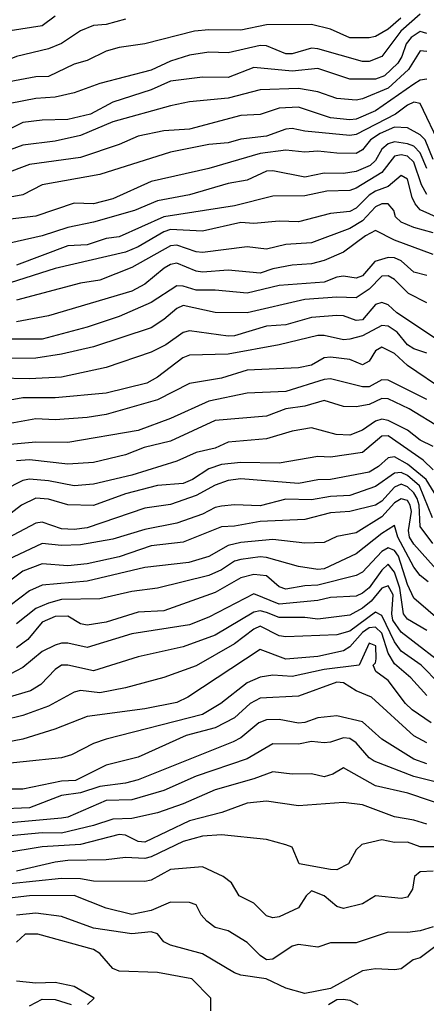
# Model space of a CAD drawing. Header units: metres. Extents: x -51132 to -49532, y -231222 to -229437.
# Tile 615 of 656: x -49891 to -49860, y -229949 to -229872. Entities that reach past the tile are written whole.
import ezdxf

# ---------------------------------------------------------------- set-up
doc = ezdxf.new("R2010")
doc.units = ezdxf.units.M
for name, color, linetype in [('CONTOUR_HALF', 8, 'Continuous'), ('CONTOUR_INDEX', 1, 'Continuous'), ('CONTOUR_INTER', 3, 'Continuous')]:
    doc.layers.add(name, color=color, linetype=linetype)

msp = doc.modelspace()

# ---------------------------------------------------------------- linework, layer by layer
at = {"layer": 'CONTOUR_HALF'}
for points, elevation in [([(-49888.58, -229871.595), (-49889.58, -229872.354), (-49892.08, -229872.734), (-49893.683, -229873.759), (-49894.58, -229874.181), (-49896.08, -229874.445), (-49897.58, -229875.02), (-49899.58, -229875.203), (-49902.08, -229875.703), (-49905.08, -229877.682), (-49906.08, -229878.194), (-49909.58, -229878.489), (-49912.08, -229878.305), (-49914.08, -229877.573), (-49916.682, -229875.759), (-49918.58, -229874.771), (-49921.08, -229872.998), (-49922.58, -229872.198), (-49924.367, -229870.759)], 44.5), ([(-49861.595, -229871.759), (-49862.58, -229872.616), (-49863.58, -229873.189), (-49864.08, -229873.283), (-49865.58, -229873.301), (-49867.08, -229872.603), (-49868.58, -229872.237), (-49872.08, -229872.276), (-49874.08, -229872.699), (-49876.58, -229872.659), (-49877.688, -229872.759), (-49881.58, -229873.763), (-49883.58, -229874.033), (-49884.58, -229874.32), (-49886.08, -229875.06), (-49887.08, -229875.342), (-49889.08, -229876.308), (-49890.08, -229876.335), (-49892.58, -229876.793)], 43.5), ([(-49859.58, -229872.949), (-49860.08, -229872.805), (-49860.8, -229873.259), (-49861.182, -229873.759), (-49861.512, -229874.759), (-49861.827, -229875.259), (-49862.884, -229876.259), (-49863.58, -229876.52), (-49865.58, -229876.512), (-49868.08, -229875.679), (-49870.08, -229875.897), (-49873.08, -229875.601), (-49875.08, -229876.375), (-49877.08, -229876.35), (-49879.58, -229876.683), (-49881.08, -229877.357), (-49884.08, -229878.304), (-49885.823, -229879.259), (-49887.58, -229879.658), (-49889.58, -229879.72), (-49891.08, -229879.911), (-49893.08, -229880.891)], 42.5), ([(-49859.58, -229876.514), (-49860.08, -229876.602), (-49860.58, -229876.906), (-49863.58, -229878.997), (-49865.08, -229879.633), (-49865.58, -229879.695), (-49867.08, -229879.543), (-49869.58, -229878.7), (-49871.08, -229878.787), (-49872.58, -229879.285), (-49874.08, -229879.365), (-49878.08, -229880.43), (-49880.08, -229880.54), (-49882.08, -229880.975), (-49883.58, -229881.622), (-49886.58, -229882.64), (-49890.58, -229883.186), (-49892.58, -229883.927)], 41.5), ([(-49859.08, -229882.788), (-49859.695, -229881.259), (-49860.08, -229880.858), (-49861.08, -229880.314), (-49862.08, -229880.268), (-49863.215, -229880.759), (-49863.967, -229881.259), (-49864.58, -229882.025), (-49865.08, -229882.306), (-49866.58, -229882.298), (-49868.08, -229882.125), (-49869.08, -229882.215), (-49870.58, -229882.067), (-49872.58, -229882.316), (-49876.58, -229883.484), (-49881.08, -229884.498), (-49884.08, -229885.865), (-49885.58, -229886.241), (-49887.08, -229886.209), (-49890.08, -229887.224), (-49892.08, -229887.458)], 40.5), ([(-49859.58, -229885.511), (-49859.984, -229884.759), (-49860.58, -229883.001), (-49861.08, -229882.533), (-49861.58, -229882.424), (-49862.08, -229882.537), (-49863.08, -229883.806), (-49865.08, -229885.035), (-49865.58, -229885.211), (-49867.384, -229885.259), (-49869.08, -229885.633), (-49871.58, -229885.643), (-49874.58, -229886.399), (-49880.08, -229887.27), (-49883.58, -229888.836), (-49884.58, -229888.958), (-49886.08, -229889.46), (-49887.58, -229889.525), (-49891.58, -229891.034)], 39.5), ([(-49859.08, -229888.504), (-49860.58, -229888.104), (-49861.58, -229887.688), (-49862.023, -229887.259), (-49862.133, -229886.759), (-49862.58, -229886.238), (-49863.08, -229886.25), (-49863.58, -229886.484), (-49864.58, -229887.588), (-49865.58, -229888.176), (-49868.58, -229889.303), (-49870.58, -229889.415), (-49872.08, -229889.793), (-49873.58, -229889.614), (-49877.08, -229890.052), (-49877.58, -229889.992), (-49879.08, -229889.477), (-49879.58, -229889.519), (-49882.58, -229891.226), (-49885.08, -229892.201), (-49886.58, -229892.437), (-49891.58, -229893.763)], 38.5), ([(-49859.58, -229891.848), (-49860.58, -229891.582), (-49861.58, -229890.707), (-49862.08, -229890.452), (-49862.58, -229890.431), (-49863.636, -229890.759), (-49864.58, -229891.873), (-49865.08, -229892.04), (-49866.08, -229891.904), (-49866.58, -229891.962), (-49867.58, -229892.368), (-49871.08, -229892.632), (-49873.58, -229893.23), (-49876.08, -229892.976), (-49877.58, -229892.991), (-49878.58, -229892.667), (-49879.08, -229892.647), (-49881.08, -229893.946), (-49883.58, -229895.033), (-49886.08, -229895.868), (-49889.58, -229896.805), (-49892.08, -229896.817)], 37.5), ([(-49858.58, -229896.97), (-49861.921, -229894.759), (-49862.58, -229894.134), (-49863.08, -229893.946), (-49863.58, -229894.113), (-49864.58, -229895.293), (-49865.08, -229895.354), (-49866.08, -229895.004), (-49866.58, -229894.972), (-49868.58, -229895.109), (-49870.58, -229895.691), (-49872.08, -229895.794), (-49874.58, -229896.548), (-49875.08, -229896.581), (-49878.08, -229896.175), (-49878.58, -229896.28), (-49879.937, -229897.259), (-49881.08, -229897.836), (-49884.58, -229899.03), (-49888.08, -229899.775), (-49890.58, -229899.922), (-49893.08, -229899.847)], 36.5), ([(-49858.08, -229900.899), (-49861.08, -229898.859), (-49862.08, -229897.932), (-49863.08, -229897.439), (-49863.58, -229897.721), (-49864.08, -229898.525), (-49864.58, -229898.828), (-49865.58, -229898.399), (-49867.08, -229898.228), (-49867.58, -229898.283), (-49868.58, -229898.849), (-49869.58, -229899.045), (-49873.58, -229899.224), (-49875.58, -229899.863), (-49878.08, -229900.274), (-49880.58, -229901.556), (-49884.58, -229902.696), (-49886.08, -229902.94), (-49888.58, -229903.12), (-49890.08, -229903.037), (-49892.08, -229903.395)], 35.5), ([(-49858.487, -229903.759), (-49860.955, -229902.259), (-49862.58, -229901.473), (-49863.08, -229901.452), (-49864.08, -229901.911), (-49865.08, -229902.096), (-49866.08, -229902.074), (-49867.58, -229901.603), (-49869.08, -229902.052), (-49870.58, -229902.241), (-49872.08, -229902.829), (-49876.08, -229903.159), (-49879.58, -229904.773), (-49881.629, -229905.259), (-49883.08, -229905.843), (-49885.58, -229906.453), (-49887.58, -229906.564), (-49890.58, -229906.232), (-49891.58, -229906.307)], 34.5), ([(-49859.08, -229907.003), (-49859.866, -229906.259), (-49862.58, -229904.364), (-49863.08, -229904.382), (-49864.58, -229905.652), (-49867.08, -229906.033), (-49868.08, -229905.972), (-49871.08, -229906.494), (-49874.08, -229906.433), (-49875.58, -229906.596), (-49876.58, -229906.942), (-49877.841, -229907.759), (-49878.58, -229908.082), (-49880.58, -229908.242), (-49883.08, -229908.887), (-49885.58, -229909.787), (-49887.58, -229909.744), (-49889.08, -229909.294), (-49890.08, -229909.236), (-49891.208, -229909.759), (-49894.08, -229911.989)], 33.5), ([(-49859.117, -229910.759), (-49860.15, -229908.259), (-49861.08, -229907.453), (-49861.58, -229907.23), (-49862.08, -229907.266), (-49863.58, -229908.302), (-49865.58, -229909.028), (-49867.08, -229909.102), (-49868.58, -229909.348), (-49870.58, -229909.312), (-49872.58, -229909.835), (-49874.58, -229909.752), (-49875.58, -229909.854), (-49876.08, -229909.955), (-49877.08, -229910.48), (-49879.08, -229911.173), (-49881.58, -229911.662), (-49884.08, -229912.432), (-49886.58, -229912.878), (-49888.08, -229912.912), (-49889.58, -229912.772), (-49894.58, -229915.095)], 32.5), ([(-49858.393, -229915.259), (-49860.58, -229912.806), (-49860.916, -229912.259), (-49861.012, -229911.759), (-49860.778, -229910.259), (-49860.864, -229909.759), (-49861.08, -229909.406), (-49861.58, -229909.266), (-49862.08, -229909.6), (-49863.08, -229910.68), (-49865.08, -229911.943), (-49866.58, -229912.205), (-49867.58, -229912.693), (-49869.08, -229912.733), (-49871.58, -229912.455), (-49874.08, -229912.694), (-49875.08, -229912.931), (-49876.58, -229913.778), (-49878.136, -229914.259), (-49881.58, -229914.631), (-49886.08, -229915.697), (-49889.58, -229916.019), (-49890.58, -229916.451), (-49892.08, -229917.609)], 31.5), ([(-49857.423, -229919.759), (-49860.58, -229917.021), (-49861.08, -229915.956), (-49861.779, -229913.759), (-49862.08, -229913.321), (-49862.58, -229913.11), (-49863.08, -229913.388), (-49864.58, -229915.012), (-49865.08, -229915.274), (-49868.08, -229916.025), (-49869.08, -229916.063), (-49870.58, -229916.329), (-49871.08, -229916.155), (-49872.08, -229915.299), (-49873.08, -229915.191), (-49874.08, -229915.449), (-49876.08, -229916.599), (-49880.08, -229918.01), (-49882.08, -229918.126), (-49884.58, -229918.903), (-49886.08, -229919.149), (-49886.58, -229919.045), (-49887.58, -229918.445), (-49888.58, -229918.454), (-49889.58, -229918.908), (-49890.703, -229920.259), (-49891.58, -229920.919)], 30.5), ([(-49857.597, -229922.759), (-49861.58, -229919.694), (-49862.229, -229918.759), (-49862.304, -229918.259), (-49862.185, -229916.759), (-49862.58, -229916.063), (-49863.08, -229916.246), (-49863.903, -229917.259), (-49864.58, -229917.821), (-49865.58, -229918.352), (-49868.08, -229918.663), (-49869.08, -229918.542), (-49871.08, -229918.547), (-49872.08, -229918.138), (-49872.58, -229918.032), (-49873.08, -229918.118), (-49876.08, -229919.928), (-49878.58, -229920.833), (-49882.08, -229921.607), (-49885.58, -229922.713), (-49887.58, -229922.254), (-49888.08, -229922.258), (-49888.58, -229922.592), (-49889.675, -229923.759), (-49890.483, -229924.259), (-49893.08, -229925.027)], 29.5), ([(-49859.58, -229924.632), (-49860.813, -229923.259), (-49862.08, -229922.17), (-49862.58, -229921.322), (-49863.08, -229919.773), (-49863.58, -229919.297), (-49864.08, -229919.348), (-49864.58, -229919.716), (-49865.58, -229920.83), (-49866.08, -229921.139), (-49868.08, -229921.574), (-49870.58, -229921.789), (-49872.58, -229921.051), (-49878.223, -229924.759), (-49879.08, -229925.175), (-49881.58, -229925.682), (-49886.08, -229926.279), (-49888.595, -229927.259), (-49891.08, -229928.029), (-49892.58, -229928.32)], 28.5), ([(-49859.58, -229928.327), (-49860.58, -229927.771), (-49863.898, -229924.759), (-49865.08, -229924.264), (-49866.08, -229923.654), (-49866.58, -229923.592), (-49869.58, -229924.678), (-49872.58, -229924.845), (-49873.351, -229925.259), (-49874.58, -229926.381), (-49876.08, -229927.166), (-49878.347, -229927.759), (-49882.08, -229929.445), (-49884.58, -229930.075), (-49886.978, -229931.259), (-49888.08, -229931.313), (-49891.08, -229931.945), (-49893.08, -229931.954)], 27.5), ([(-49856.08, -229932.068), (-49860.58, -229930.951), (-49863.675, -229929.759), (-49864.08, -229929.489), (-49865.08, -229928.319), (-49865.58, -229927.991), (-49866.08, -229927.939), (-49867.08, -229928.285), (-49867.58, -229928.331), (-49868.58, -229928.215), (-49869.58, -229928.433), (-49871.58, -229928.416), (-49873.58, -229929.569), (-49877.58, -229930.922), (-49880.08, -229932.043), (-49882.58, -229932.787), (-49884.58, -229932.833), (-49887.58, -229934.123), (-49888.08, -229934.202), (-49892.08, -229934.569)], 26.5), ([(-49859.58, -229934.677), (-49860.58, -229934.351), (-49862.08, -229934.09), (-49864.58, -229933.178), (-49866.08, -229932.991), (-49869.58, -229933.241), (-49872.08, -229932.866), (-49873.58, -229933.041), (-49875.563, -229933.759), (-49878.08, -229934.406), (-49881.58, -229936.08), (-49882.08, -229936.016), (-49883.08, -229935.526), (-49883.58, -229935.487), (-49886.58, -229936.253), (-49889.58, -229936.442), (-49892.58, -229936.951)], 25.5), ([(-49859.08, -229938.334), (-49860.08, -229938.397), (-49860.536, -229938.759), (-49860.692, -229939.759), (-49861.08, -229940.365), (-49861.58, -229940.472), (-49863.58, -229940.258), (-49864.58, -229940.899), (-49866.08, -229941.248), (-49866.58, -229941.09), (-49867.58, -229940.261), (-49868.58, -229939.878), (-49868.977, -229940.259), (-49869.58, -229941.195), (-49871.08, -229941.898), (-49871.58, -229941.987), (-49872.08, -229941.832), (-49873.08, -229940.842), (-49874.216, -229940.259), (-49874.81, -229939.259), (-49875.47, -229938.759), (-49877.08, -229938.005), (-49879.58, -229938.204), (-49881.08, -229939.034), (-49881.58, -229939.148), (-49885.58, -229939.119), (-49886.58, -229938.934), (-49888.08, -229938.905), (-49892.08, -229939.323)], 24.5), ([(-49858.957, -229944.259), (-49860.08, -229945.116), (-49860.638, -229945.259), (-49861.58, -229945.963), (-49862.08, -229946.047), (-49863.58, -229945.972), (-49864.58, -229946.134), (-49867.08, -229947.512), (-49869.08, -229947.899), (-49870.58, -229947.475), (-49872.101, -229946.759), (-49874.08, -229946.467), (-49874.58, -229946.279), (-49877.08, -229944.799), (-49879.58, -229944.112), (-49880.08, -229943.868), (-49880.58, -229943.246), (-49881.08, -229943.076), (-49882.58, -229943.229), (-49885.58, -229942.806), (-49888.08, -229941.874), (-49890.08, -229941.628), (-49891.58, -229941.781)], 23.5), ([(-49886.058, -229948.759), (-49885.525, -229948.259), (-49887.08, -229947.354), (-49888.58, -229947.031), (-49890.08, -229947.077), (-49891.58, -229946.923)], 22.5), ([(-49890.58, -229948.854), (-49889.58, -229948.343), (-49888.58, -229948.354), (-49887.32, -229948.759)], 22.5), ([(-49867.24, -229948.759), (-49866.58, -229948.367), (-49866.08, -229948.342), (-49865.58, -229948.414), (-49864.949, -229948.759)], 23.5)]:
    msp.add_lwpolyline(points, dxfattribs=dict(at, elevation=elevation))
at = {"layer": 'CONTOUR_INDEX'}
for points, elevation in [([(-49859.58, -229883.495), (-49860.08, -229882.258), (-49860.579, -229881.759), (-49861.08, -229881.567), (-49862.08, -229881.406), (-49862.58, -229881.572), (-49863.08, -229881.993), (-49863.58, -229882.854), (-49863.98, -229883.259), (-49865.08, -229883.73), (-49866.08, -229883.875), (-49867.58, -229883.861), (-49869.08, -229884.163), (-49871.58, -229883.676), (-49872.08, -229883.709), (-49873.58, -229884.402), (-49875.08, -229884.656), (-49878.08, -229885.535), (-49880.58, -229886.017), (-49882.367, -229886.759), (-49885.58, -229887.674), (-49887.58, -229888.099), (-49889.58, -229888.759), (-49894.08, -229889.759)], 40), ([(-49859.58, -229901.521), (-49862.58, -229900.021), (-49863.08, -229899.994), (-49864.08, -229900.524), (-49864.58, -229900.529), (-49867.08, -229899.904), (-49867.58, -229899.958), (-49870.58, -229900.889), (-49873.58, -229901.021), (-49876.58, -229901.653), (-49879.58, -229903.007), (-49882.08, -229903.953), (-49887.58, -229904.874), (-49890.08, -229904.848), (-49892.08, -229905.026)], 35), ([(-49859.58, -229919.568), (-49861.08, -229918.663), (-49861.381, -229918.259), (-49861.686, -229916.259), (-49862.08, -229914.998), (-49862.58, -229914.376), (-49863.08, -229914.842), (-49864.08, -229916.221), (-49864.58, -229916.646), (-49865.08, -229916.864), (-49867.08, -229916.982), (-49868.08, -229917.219), (-49871.08, -229917.506), (-49873.08, -229916.702), (-49876.58, -229918.512), (-49878.08, -229919.117), (-49882.58, -229919.822), (-49886.08, -229920.872), (-49887.58, -229920.543), (-49888.08, -229920.541), (-49888.58, -229920.705), (-49889.58, -229921.187), (-49891.08, -229922.457), (-49892.58, -229923.212)], 30), ([(-49858.08, -229936.433), (-49860.08, -229936.452), (-49861.08, -229936.076), (-49862.08, -229936.097), (-49863.08, -229935.888), (-49864.648, -229936.259), (-49865.08, -229936.674), (-49865.676, -229937.759), (-49866.58, -229938.229), (-49867.08, -229938.219), (-49869.522, -229937.759), (-49870.08, -229936.465), (-49870.58, -229936.276), (-49872.08, -229935.877), (-49875.58, -229935.497), (-49877.08, -229935.618), (-49878.58, -229936.027), (-49881.08, -229937.217), (-49881.58, -229937.343), (-49883.08, -229937.266), (-49884.58, -229937.458), (-49887.58, -229937.516), (-49888.58, -229937.634), (-49891.58, -229938.334)], 25)]:
    msp.add_lwpolyline(points, dxfattribs=dict(at, elevation=elevation))
at = {"layer": 'CONTOUR_INTER'}
for points, elevation in [([(-49860.08, -229871.429), (-49861.605, -229872.759), (-49863.08, -229874.748), (-49864.08, -229875.139), (-49864.58, -229875.137), (-49868.08, -229874.143), (-49868.58, -229874.102), (-49870.08, -229874.54), (-49870.58, -229874.527), (-49872.08, -229873.927), (-49872.58, -229873.878), (-49875.08, -229874.462), (-49876.58, -229874.405), (-49878.08, -229874.654), (-49879.58, -229875.099), (-49881.08, -229875.812), (-49885.08, -229876.856), (-49887.08, -229877.589), (-49888.58, -229877.924), (-49890.08, -229878.034), (-49892.08, -229878.41)], 43), ([(-49883.08, -229871.832), (-49884.58, -229872.244), (-49885.58, -229872.327), (-49886.58, -229872.748), (-49888.08, -229873.733), (-49889.08, -229874.14), (-49891.58, -229874.737), (-49893.08, -229875.358), (-49894.58, -229875.683), (-49896.08, -229876.412), (-49897.58, -229876.727), (-49899.08, -229876.749), (-49901.08, -229877.303), (-49903.08, -229878.087), (-49906.08, -229880.082), (-49906.58, -229880.238), (-49908.58, -229880.451), (-49912.08, -229879.968), (-49915.08, -229878.814), (-49916.08, -229878.052), (-49920.54, -229875.259), (-49925.165, -229871.759)], 44), ([(-49859.58, -229874.351), (-49860.08, -229874.294), (-49860.995, -229875.759), (-49862.58, -229877.209), (-49864.58, -229878.054), (-49865.08, -229878.15), (-49866.58, -229878.02), (-49868.08, -229877.508), (-49869.58, -229877.25), (-49872.58, -229877.343), (-49875.08, -229877.998), (-49878.08, -229878.295), (-49879.58, -229878.599), (-49884.08, -229879.852), (-49886.58, -229880.916), (-49888.58, -229881.36), (-49891.08, -229881.68), (-49894.08, -229882.756)], 42), ([(-49858.512, -229881.759), (-49860.08, -229878.411), (-49860.58, -229878.309), (-49861.08, -229878.542), (-49862.024, -229879.259), (-49865.08, -229880.826), (-49865.58, -229880.918), (-49869.08, -229880.576), (-49870.08, -229880.367), (-49870.58, -229880.411), (-49872.08, -229880.972), (-49874.08, -229881.208), (-49875.08, -229881.493), (-49876.58, -229881.626), (-49879.58, -229882.213), (-49885.08, -229883.953), (-49889.58, -229884.774), (-49891.08, -229885.555), (-49892.08, -229885.726)], 41), ([(-49858.58, -229887.388), (-49860.08, -229886.718), (-49860.484, -229886.259), (-49860.714, -229885.759), (-49861.08, -229884.334), (-49861.58, -229884.027), (-49862.58, -229884.895), (-49863.58, -229885.249), (-49864.08, -229885.567), (-49865.08, -229886.589), (-49865.58, -229886.844), (-49867.08, -229887.011), (-49869.58, -229887.642), (-49871.08, -229887.595), (-49873.08, -229887.788), (-49874.08, -229887.695), (-49877.08, -229888.378), (-49879.58, -229888.249), (-49880.08, -229888.422), (-49882.08, -229889.616), (-49883.08, -229890.026), (-49888.58, -229891.302), (-49892.08, -229892.425)], 39), ([(-49859.08, -229890.212), (-49862.08, -229889.083), (-49863.58, -229888.34), (-49864.362, -229888.759), (-49866.08, -229890.031), (-49867.58, -229890.663), (-49868.58, -229890.92), (-49870.08, -229891.036), (-49871.58, -229891.314), (-49872.58, -229891.656), (-49875.08, -229891.415), (-49877.08, -229891.571), (-49877.58, -229891.511), (-49879.08, -229890.891), (-49879.58, -229890.978), (-49880.077, -229891.259), (-49881.58, -229892.525), (-49882.58, -229893.06), (-49889.08, -229894.998), (-49891.58, -229895.452)], 38), ([(-49859.58, -229893.973), (-49861.01, -229893.259), (-49862.08, -229892.155), (-49862.58, -229891.859), (-49863.08, -229891.892), (-49864.08, -229892.915), (-49865.08, -229893.577), (-49866.58, -229893.524), (-49869.08, -229893.717), (-49873.58, -229894.764), (-49876.08, -229894.725), (-49878.58, -229894.173), (-49879.08, -229894.408), (-49880.08, -229895.284), (-49881.08, -229895.917), (-49885.58, -229897.419), (-49888.08, -229897.994), (-49890.08, -229898.306), (-49892.08, -229898.335)], 37), ([(-49859.58, -229897.897), (-49860.58, -229897.557), (-49861.08, -229897.245), (-49861.883, -229896.259), (-49862.58, -229895.798), (-49863.08, -229895.757), (-49864.58, -229896.553), (-49865.58, -229896.803), (-49866.08, -229896.873), (-49867.58, -229896.516), (-49868.08, -229896.523), (-49871.08, -229897.248), (-49875.08, -229897.979), (-49878.08, -229898.051), (-49878.606, -229898.259), (-49880.58, -229899.786), (-49881.413, -229900.259), (-49884.58, -229901.029), (-49888.58, -229901.403), (-49891.08, -229901.381), (-49892.08, -229901.566)], 36), ([(-49859.08, -229905.181), (-49860.08, -229904.698), (-49861.08, -229903.915), (-49862.58, -229903.166), (-49863.08, -229903.065), (-49863.58, -229903.207), (-49864.58, -229903.905), (-49865.58, -229904.309), (-49866.647, -229904.259), (-49868.58, -229903.741), (-49870.08, -229903.988), (-49872.08, -229904.605), (-49875.08, -229904.842), (-49876.08, -229905.32), (-49877.58, -229905.673), (-49879.08, -229906.349), (-49882.58, -229907.417), (-49885.58, -229908.137), (-49887.08, -229908.255), (-49889.08, -229907.874), (-49890.58, -229907.747), (-49891.08, -229907.834), (-49892.58, -229908.597)], 34), ([(-49858.58, -229909.447), (-49859.629, -229907.759), (-49861.08, -229906.577), (-49862.08, -229905.997), (-49862.58, -229906.08), (-49863.338, -229906.759), (-49864.08, -229907.199), (-49867.08, -229907.775), (-49868.08, -229907.797), (-49869.58, -229908.074), (-49874.08, -229907.724), (-49875.08, -229907.851), (-49876.08, -229908.201), (-49877.58, -229909.005), (-49879.58, -229909.728), (-49881.58, -229910.01), (-49886.08, -229911.529), (-49887.08, -229911.67), (-49888.08, -229911.619), (-49889.58, -229911.11), (-49890.08, -229911.185), (-49893.58, -229913.036)], 33), ([(-49859.095, -229912.759), (-49860.08, -229911.426), (-49860.177, -229909.759), (-49860.326, -229909.259), (-49860.58, -229908.809), (-49861.08, -229908.338), (-49861.58, -229908.126), (-49862.08, -229908.356), (-49863.08, -229909.452), (-49863.58, -229909.77), (-49865.58, -229910.255), (-49867.08, -229910.365), (-49869.08, -229910.896), (-49872.58, -229911.059), (-49874.58, -229911.416), (-49875.58, -229911.46), (-49878.58, -229912.66), (-49881.08, -229912.958), (-49883.58, -229913.801), (-49886.08, -229914.343), (-49887.58, -229914.504), (-49889.58, -229914.359), (-49891.08, -229914.932), (-49893.08, -229916.369)], 32), ([(-49859.47, -229915.759), (-49860.08, -229915.251), (-49860.58, -229914.611), (-49861.836, -229912.259), (-49862.08, -229911.371), (-49863.08, -229911.978), (-49865.08, -229913.573), (-49867.58, -229914.753), (-49868.08, -229914.795), (-49869.58, -229914.562), (-49872.08, -229913.859), (-49872.58, -229913.81), (-49874.08, -229914.008), (-49874.58, -229914.155), (-49875.58, -229914.811), (-49876.58, -229915.268), (-49880.58, -229916.264), (-49882.58, -229916.503), (-49885.08, -229917.08), (-49888.08, -229917.148), (-49889.08, -229917.432), (-49890.08, -229917.847), (-49891.58, -229919.032)], 31), ([(-49858.58, -229923.729), (-49860.019, -229922.259), (-49861.58, -229921.161), (-49862.08, -229920.451), (-49863.08, -229918.391), (-49863.58, -229918.117), (-49865.58, -229919.598), (-49866.58, -229919.885), (-49870.58, -229920.054), (-49871.08, -229919.964), (-49872.58, -229919.214), (-49873.08, -229919.441), (-49874.58, -229920.599), (-49877.58, -229922.326), (-49880.08, -229923.217), (-49883.08, -229924.036), (-49885.08, -229924.409), (-49886.58, -229924.247), (-49887.08, -229924.373), (-49889.08, -229925.454), (-49891.08, -229926.194), (-49892.58, -229926.552)], 29), ([(-49859.227, -229926.759), (-49860.725, -229925.759), (-49861.24, -229925.259), (-49862.58, -229923.451), (-49863.538, -229922.759), (-49863.763, -229922.259), (-49863.58, -229922.072), (-49863.53, -229921.759), (-49863.558, -229920.759), (-49864.08, -229920.539), (-49864.853, -229922.259), (-49867.58, -229922.588), (-49870.08, -229923.139), (-49871.58, -229923.044), (-49872.58, -229923.202), (-49873.58, -229923.642), (-49875.64, -229925.259), (-49877.08, -229926.115), (-49884.58, -229928.036), (-49885.58, -229928.375), (-49887.292, -229929.259), (-49888.08, -229929.497), (-49894.08, -229930.114)], 28), ([(-49859.58, -229929.955), (-49860.58, -229929.603), (-49863.08, -229928.037), (-49864.58, -229926.692), (-49866.58, -229926.212), (-49868.08, -229926.381), (-49869.08, -229926.737), (-49869.58, -229926.788), (-49871.08, -229926.503), (-49872.08, -229926.539), (-49872.69, -229926.759), (-49874.08, -229927.926), (-49874.69, -229928.259), (-49882.08, -229931.207), (-49883.08, -229931.476), (-49885.08, -229931.743), (-49886.58, -229932.241), (-49888.08, -229932.424), (-49890.58, -229933.395), (-49893.08, -229933.497)], 27), ([(-49857.58, -229933.428), (-49861.048, -229932.259), (-49863.58, -229931.678), (-49866.08, -229930.268), (-49866.892, -229930.759), (-49867.58, -229930.969), (-49868.58, -229930.74), (-49870.08, -229930.783), (-49871.58, -229930.585), (-49873.08, -229931.142), (-49876.08, -229931.986), (-49878.58, -229933.086), (-49880.58, -229933.78), (-49882.58, -229934.225), (-49884.08, -229934.273), (-49885.58, -229934.783), (-49888.08, -229935.385), (-49889.58, -229935.356), (-49899.58, -229936.28)], 26), ([(-49859.08, -229942.677), (-49860.08, -229942.997), (-49861.08, -229943.127), (-49862.58, -229943.112), (-49865.08, -229943.928), (-49867.08, -229943.94), (-49868.08, -229944.265), (-49869.58, -229944.073), (-49870.08, -229944.186), (-49871.58, -229945.225), (-49872.08, -229945.266), (-49872.58, -229944.932), (-49873.58, -229943.923), (-49875.08, -229943.012), (-49876.08, -229942.74), (-49876.747, -229942.259), (-49877.189, -229941.759), (-49877.58, -229940.963), (-49878.08, -229940.801), (-49879.58, -229940.754), (-49881.08, -229941.402), (-49882.58, -229941.735), (-49884.58, -229941.22), (-49887.08, -229940.234), (-49890.58, -229940.278), (-49892.58, -229940.503)], 24), ([(-49876.429, -229949.259), (-49876.434, -229948.259), (-49877.894, -229946.759), (-49880.58, -229946.263), (-49883.58, -229946.137), (-49884.08, -229945.951), (-49885.086, -229944.759), (-49885.58, -229944.446), (-49889.922, -229943.259), (-49890.907, -229943.259), (-49891.58, -229943.89)], 23)]:
    msp.add_lwpolyline(points, dxfattribs=dict(at, elevation=elevation))

doc.saveas('drawing.dxf')
